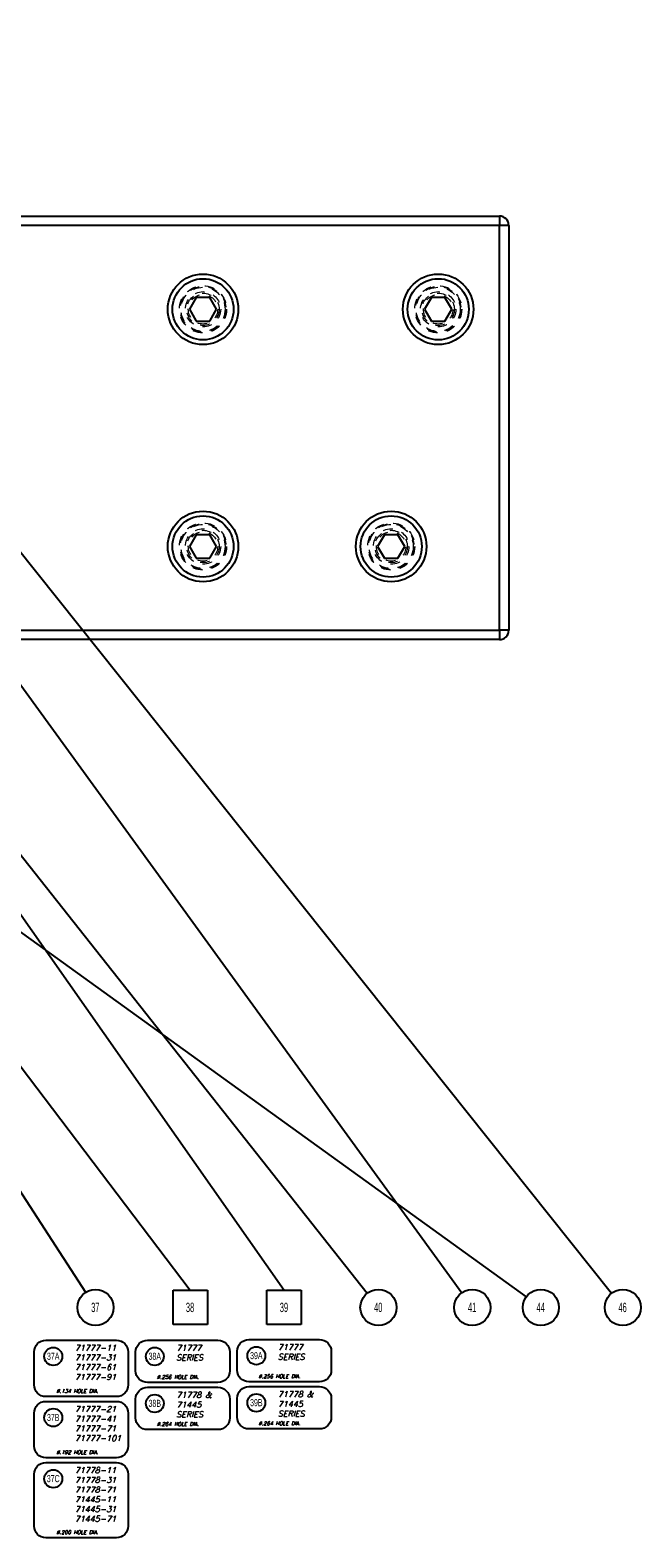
# Model space of a CAD drawing. Header units: inches. Extents: x 220 to 877, y 4 to 174.
# Tile 381 of 656: x 440.35 to 446.84, y 146.63 to 162.65. Entities that reach past the tile are written whole.
import ezdxf

# ---------------------------------------------------------------- set-up
doc = ezdxf.new("R2010")
doc.units = ezdxf.units.IN
doc.header["$LTSCALE"] = 0.5
doc.header["$MEASUREMENT"] = 0
doc.linetypes.add('HIDDEN', pattern=[0.225, 0.15, -0.075])
for name, color, linetype in [('APP-M-S', 30, 'Continuous'), ('RAI-M-S', 8, 'Continuous'), ('SID-M-D', 42, 'Continuous'), ('SID-M-M', 233, 'Continuous'), ('SID-M-S', 105, 'Continuous'), ('SVD-M-S', 8, 'Continuous')]:
    doc.layers.add(name, color=color, linetype=linetype)
doc.styles.add('I', font='ITALIC.SHX')
doc.styles.add('SLDTEXTSTYLE0', font='TXT', dxfattribs={"width": 0.595745})

msp = doc.modelspace()

# ---------------------------------------------------------------- linework, layer by layer
at = {"layer": 'RAI-M-S', "linetype": 'Continuous', "lineweight": 25}
for p, q in [((438.43364, 160.67488), (445.33364, 160.67488)), ((445.33364, 160.67488), (445.33364, 160.57488)), ((445.33364, 160.57488), (438.43364, 160.57488)), ((445.33364, 156.27488), (445.33364, 160.57488)), ((445.43364, 160.57488), (445.33364, 160.57488)), ((445.43364, 160.57488), (445.43364, 156.27488)), ((438.43364, 156.27488), (445.33364, 156.27488)), ((445.33364, 156.27488), (445.33364, 156.17488)), ((445.43364, 156.27488), (445.33364, 156.27488)), ((445.33364, 156.17488), (438.43364, 156.17488))]:
    msp.add_line(p, q, dxfattribs=at)
at = {"layer": 'RAI-M-S', "linetype": 'HIDDEN', "lineweight": 18}
for centre, radius in [((442.18364, 159.68488), 0.2505), ((444.68364, 159.68488), 0.2505), ((442.18364, 159.68488), 0.15625), ((444.68364, 159.68488), 0.15625), ((442.18364, 157.16488), 0.2505), ((442.18364, 157.16488), 0.15625), ((444.18364, 157.16488), 0.2505), ((444.18364, 157.16488), 0.15625)]:
    msp.add_circle(centre, radius, dxfattribs=at)
at = {"layer": 'RAI-M-S', "linetype": 'Continuous', "lineweight": 25}
for centre, start, end in [((445.33364, 160.57488), 0, 90), ((445.33364, 156.27488), 270, 0)]:
    msp.add_arc(centre, 0.1, start, end, dxfattribs=at)
at = {"layer": 'SID-M-M'}
for points in [[(440.38802, 148.25719), (440.38802, 148.60719, -0.41421356), (440.51302, 148.73219), (441.26302, 148.73219, -0.41421356), (441.38802, 148.60719), (441.38802, 148.25719, -0.41421356), (441.26302, 148.13219), (440.51302, 148.13219, -0.41421356)], [(441.46752, 148.40719), (441.46752, 148.60719, -0.41421356), (441.59252, 148.73219), (442.34252, 148.73219, -0.41421356), (442.46752, 148.60719), (442.46752, 148.40719, -0.41421356), (442.34252, 148.28219), (441.59252, 148.28219, -0.41421356)], [(442.54702, 148.41433), (442.54702, 148.61433, -0.41421356), (442.67202, 148.73933), (443.42202, 148.73933, -0.41421356), (443.54702, 148.61433), (443.54702, 148.41433, -0.41421356), (443.42202, 148.28933), (442.67202, 148.28933, -0.41421356)], [(441.46752, 147.90719), (441.46752, 148.10719, -0.41421356), (441.59252, 148.23219), (442.34252, 148.23219, -0.41421356), (442.46752, 148.10719), (442.46752, 147.90719, -0.41421356), (442.34252, 147.78219), (441.59252, 147.78219, -0.41421356)], [(442.54702, 147.91433), (442.54702, 148.11433, -0.41421356), (442.67202, 148.23933), (443.42202, 148.23933, -0.41421356), (443.54702, 148.11433), (443.54702, 147.91433, -0.41421356), (443.42202, 147.78933), (442.67202, 147.78933, -0.41421356)], [(440.38802, 147.60719), (440.38802, 147.95719, -0.41421356), (440.51302, 148.08219), (441.26302, 148.08219, -0.41421356), (441.38802, 147.95719), (441.38802, 147.60719, -0.41421356), (441.26302, 147.48219), (440.51302, 147.48219, -0.41421356)], [(440.38802, 146.75719), (440.38802, 147.30719, -0.41421356), (440.51302, 147.43219), (441.26302, 147.43219, -0.41421356), (441.38802, 147.30719), (441.38802, 146.75719, -0.41421356), (441.26302, 146.63219), (440.51302, 146.63219, -0.41421356)]]:
    msp.add_lwpolyline(points, format="xyb", close=True, dxfattribs=at)
for centre in [(440.59129, 148.55994), (441.6708, 148.55994), (442.7503, 148.56708), (441.6708, 148.05994), (442.7503, 148.06708), (440.59129, 147.90994), (440.59129, 147.25994)]:
    msp.add_circle(centre, 0.09531, dxfattribs=at)
at = {"layer": 'SID-M-S'}
for p, q in [((432.78095, 166.45332), (446.52551, 149.2302)), ((424.31019, 164.5534), (445.61911, 149.19233)), ((437.5878, 159.34987), (444.93305, 149.23549)), ((436.35451, 158.79719), (443.04569, 149.26377)), ((435.41584, 157.73652), (440.93592, 149.24114)), ((436.32795, 156.80061), (442.04777, 149.26377)), ((438.53045, 156.05255), (443.92879, 149.23069)), ((441.8655, 148.89757), (441.8655, 149.26211)), ((441.8655, 149.26211), (442.23003, 149.26211)), ((442.23003, 149.26211), (442.23003, 148.89757)), ((442.86342, 148.89757), (442.86342, 149.26211)), ((442.86342, 149.26211), (443.22796, 149.26211)), ((443.22796, 149.26211), (443.22796, 148.89757)), ((442.23003, 148.89757), (441.8655, 148.89757)), ((443.22796, 148.89757), (442.86342, 148.89757))]:
    msp.add_line(p, q, dxfattribs=at)
for centre in [(441.04073, 149.07984), (444.04817, 149.07984), (445.04609, 149.07984), (445.77516, 149.07984), (446.6455, 149.07984)]:
    msp.add_circle(centre, 0.19237, dxfattribs=at)
at = {"layer": 'SVD-M-S', "linetype": 'Continuous', "lineweight": 25}
for p, q in [((442.11147, 159.80988), (442.03931, 159.68488)), ((442.25581, 159.80988), (442.11147, 159.80988)), ((442.32798, 159.68488), (442.25581, 159.80988)), ((444.61147, 159.80988), (444.53931, 159.68488)), ((444.75581, 159.80988), (444.61147, 159.80988)), ((444.82798, 159.68488), (444.75581, 159.80988)), ((442.03931, 159.68488), (442.11147, 159.55988)), ((442.11147, 159.55988), (442.25581, 159.55988)), ((442.25581, 159.55988), (442.32798, 159.68488)), ((444.53931, 159.68488), (444.61147, 159.55988)), ((444.61147, 159.55988), (444.75581, 159.55988)), ((444.75581, 159.55988), (444.82798, 159.68488)), ((442.11147, 157.28988), (442.03931, 157.16488)), ((442.03931, 157.16488), (442.11147, 157.03988)), ((442.25581, 157.28988), (442.11147, 157.28988)), ((442.32798, 157.16488), (442.25581, 157.28988)), ((442.25581, 157.03988), (442.32798, 157.16488)), ((444.11147, 157.28988), (444.03931, 157.16488)), ((444.03931, 157.16488), (444.11147, 157.03988)), ((444.25581, 157.28988), (444.11147, 157.28988)), ((444.32798, 157.16488), (444.25581, 157.28988)), ((444.25581, 157.03988), (444.32798, 157.16488)), ((442.11147, 157.03988), (442.25581, 157.03988)), ((444.11147, 157.03988), (444.25581, 157.03988))]:
    msp.add_line(p, q, dxfattribs=at)
for centre, radius in [((442.18364, 159.68488), 0.375), ((444.68364, 159.68488), 0.375), ((442.18364, 159.68488), 0.325), ((444.68364, 159.68488), 0.325), ((442.18364, 157.16488), 0.375), ((442.18364, 157.16488), 0.325), ((444.18364, 157.16488), 0.375), ((444.18364, 157.16488), 0.325)]:
    msp.add_circle(centre, radius, dxfattribs=at)
at = {"layer": 'SVD-M-S', "linetype": 'HIDDEN', "lineweight": 18}
for centre, radius in [((442.18364, 159.68488), 0.25), ((442.18364, 159.68488), 0.24219), ((442.18364, 159.68488), 0.23438), ((442.18364, 159.68488), 0.1875), ((444.68364, 159.68488), 0.25), ((444.68364, 159.68488), 0.24219), ((444.68364, 159.68488), 0.23438), ((444.68364, 159.68488), 0.1875), ((442.18364, 159.68488), 0.17188), ((444.68364, 159.68488), 0.17188), ((442.18364, 157.16488), 0.25), ((442.18364, 157.16488), 0.24219), ((442.18364, 157.16488), 0.23438), ((442.18364, 157.16488), 0.1875), ((442.18364, 157.16488), 0.17188), ((444.18364, 157.16488), 0.25), ((444.18364, 157.16488), 0.24219), ((444.18364, 157.16488), 0.23438), ((444.18364, 157.16488), 0.1875), ((444.18364, 157.16488), 0.17188)]:
    msp.add_circle(centre, radius, dxfattribs=at)

# ---------------------------------------------------------------- texts
at = {"layer": 'APP-M-S', "char_height": 0.04, "width": 0.77334, "attachment_point": 1, "style": 'I'}
for s, insert in [('{Ø.256 HOLE DIA.}', (441.69366, 148.3612)), ('{Ø.256 HOLE DIA.}', (442.77316, 148.36833)), ('{Ø.134 HOLE DIA.}', (440.62476, 148.2112)), ('{Ø.264 HOLE DIA.}', (441.69366, 147.8612)), ('{Ø.264 HOLE DIA.}', (442.77316, 147.86833)), ('{Ø.192 HOLE DIA.}', (440.62476, 147.5612)), ('{Ø.200 HOLE DIA.}', (440.62476, 146.7112))]:
    msp.add_mtext(s, dxfattribs=dict(at, insert=insert))
at = {"layer": 'SID-M-D', "char_height": 0.062, "width": 0.502552, "attachment_point": 1, "style": 'I'}
for s, insert in [('{71777-11\\P71777-31\\P71777-61\\P71777-91}', (440.81969, 148.68265)), ('{71777 SERIES}', (441.89919, 148.68265)), ('{71777 SERIES}', (442.9787, 148.68978)), ('{71778 & \\P71445 SERIES}', (441.89919, 148.18177)), ('{71778 & \\P71445 SERIES}', (442.9787, 148.18891)), ('{71777-21\\P71777-41\\P71777-71\\P71777-101}', (440.81969, 148.03177)), ('{71778-11\\P71778-31\\P71778-71\\P71445-11\\P71445-31\\P71445-71}', (440.81969, 147.38177))]:
    msp.add_mtext(s, dxfattribs=dict(at, insert=insert))
at = {"layer": 'SID-M-D', "char_height": 0.075, "attachment_point": 2, "style": 'SLDTEXTSTYLE0'}
for s, insert in [('{37A}', (440.59126, 148.59886)), ('{38A}', (441.67076, 148.59886)), ('{39A}', (442.75026, 148.60599)), ('{38B}', (441.67076, 148.09886)), ('{39B}', (442.75026, 148.10599)), ('{37B }', (440.59126, 147.94886)), ('{37C }', (440.59126, 147.29886))]:
    msp.add_mtext(s, dxfattribs=dict(at, insert=insert))
at = {"layer": 'SID-M-S', "char_height": 0.1, "attachment_point": 2, "style": 'SLDTEXTSTYLE0'}
for s, insert in [('37', (441.03872, 149.13094)), ('38', (442.04575, 149.13094)), ('39', (443.04367, 149.13094)), ('40', (444.04615, 149.13094)), ('46', (446.64348, 149.13094)), ('41', (445.04407, 149.13094)), ('44', (445.77315, 149.13094))]:
    msp.add_mtext(s, dxfattribs=dict(at, insert=insert))

doc.saveas('drawing.dxf')
